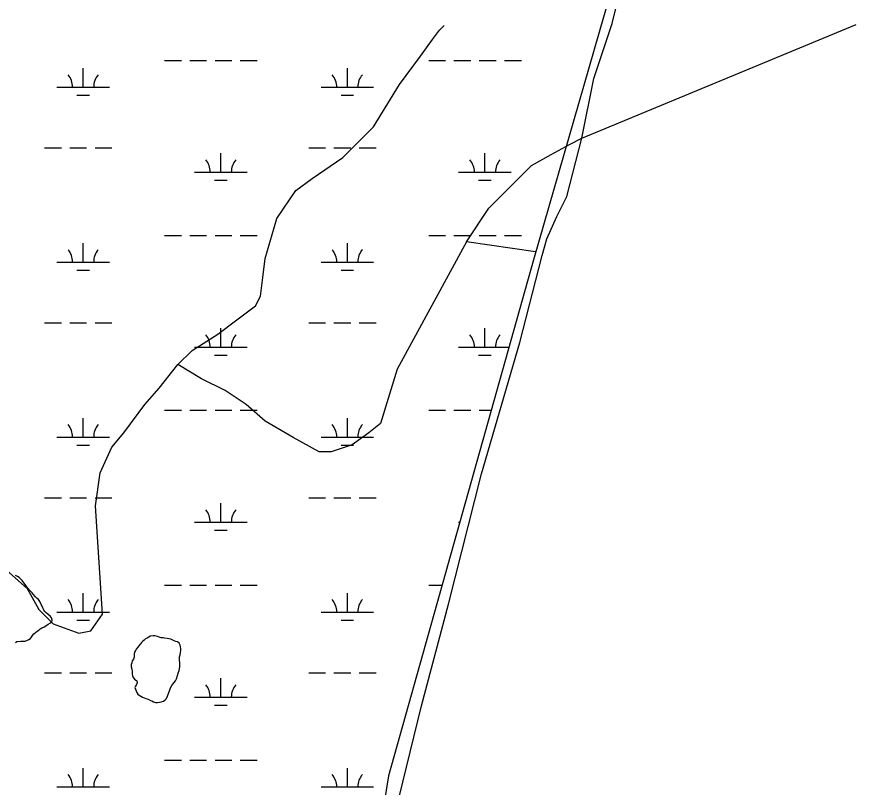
# Model space of a CAD drawing. Extents: x 3177185 to 3215018, y 812988 to 838321.
# Drawn here: x 3188828 to 3190423, y 833803 to 835268 of the extents above; entities that cross this region are included whole.
import ezdxf

# ---------------------------------------------------------------- set-up
doc = ezdxf.new("R2010")
doc.units = 0
doc.layers.add('V-TOPO-SHOR', color=7, linetype='Continuous')
doc.layers.add('V-WETL-SWMP', color=7, linetype='Continuous')

msp = doc.modelspace()

# ---------------------------------------------------------------- linework, layer by layer
at = {"layer": 'V-TOPO-SHOR'}
for points in [[(3189901.5, 835037.1), (3189924.2, 835150.4), (3189959, 835254.8), (3189986.9, 835369.6), (3189997.3, 835418.4), (3190014.7, 835488)], [(3188796.9, 834225.5), (3188847.6, 834181.1), (3188870, 834140.8), (3188896.9, 834113.9), (3188946.1, 834096), (3188968.5, 834100.5), (3188990.9, 834131.8), (3188977.5, 834337.8), (3188986.4, 834400.5), (3189008.8, 834449.7), (3189031.2, 834476.6), (3189071.5, 834530.3), (3189098.3, 834561.6), (3189134.2, 834606.4), (3189161, 834633.3), (3189210.3, 834664.6), (3189246.1, 834691.5), (3189281.9, 834718.4), (3189290.9, 834736.3), (3189295.3, 834772.1), (3189299.8, 834807.9), (3189322.2, 834884), (3189358, 834937.7), (3189389.4, 834960.1), (3189447.6, 835000.4), (3189505.8, 835058.6), (3189555, 835139.2), (3189595.3, 835192.9), (3189617.7, 835224.3), (3189631.1, 835242.2), (3189640.1, 835251.1)], [(3189813.7, 834821), (3189682.3, 834839.7), (3189725.2, 834904.1), (3189765.4, 834944.4), (3189786.9, 834965.9), (3189805.7, 834984.7), (3189843.3, 835006.1), (3189878.2, 835024.9), (3189901.5, 835037.1), (3190422.9, 835253)], [(3189452.1, 833402.4), (3189461.7, 833410), (3189481.1, 833461.1), (3189499.2, 833530), (3189546.7, 833753.1), (3189597.2, 833957.7), (3189648.6, 834151.1), (3189711.3, 834398.8), (3189783.7, 834648.3), (3189826.1, 834814), (3189835.1, 834845.7), (3189853.9, 834887.8), (3189873.2, 834925.8), (3189901.5, 835037.1)], [(3189682.3, 834839.7), (3189550.5, 834597.5), (3189519.2, 834494.5), (3189496.8, 834476.6), (3189465.5, 834454.2), (3189425.2, 834440.8), (3189402.8, 834440.8), (3189353.5, 834467.6), (3189299.8, 834499), (3189264, 834530.3), (3189223.7, 834557.2), (3189178.9, 834579.6), (3189134.2, 834606.4)]]:
    msp.add_lwpolyline(points, dxfattribs=at)
at = {"layer": 'V-WETL-SWMP'}
for p, q in [((3190012.5, 835508), (3189809.7, 834805.5)), ((3189108.8, 835184.9), (3189140.8, 835184.9)), ((3189156.8, 835184.9), (3189188.8, 835184.9)), ((3189204.8, 835184.9), (3189236.8, 835184.9)), ((3189252.8, 835184.9), (3189284.8, 835184.9)), ((3189610.7, 835184.9), (3189642.7, 835184.9)), ((3189658.7, 835184.9), (3189690.7, 835184.9)), ((3189706.7, 835184.9), (3189738.7, 835184.9)), ((3189754.7, 835184.9), (3189786.7, 835184.9)), ((3188954.2, 835134.2), (3188954.2, 835170.2)), ((3189456.1, 835134.2), (3189456.1, 835170.2)), ((3188904.2, 835134.2), (3189004.2, 835134.2)), ((3189406.1, 835134.2), (3189506.1, 835134.2)), ((3188942.2, 835118.7), (3188966.2, 835118.7)), ((3189444.1, 835118.7), (3189468.1, 835118.7)), ((3188880.8, 835018.7), (3188912.8, 835018.7)), ((3188928.8, 835018.7), (3188960.8, 835018.7)), ((3188976.8, 835018.7), (3189008.8, 835018.7)), ((3189382.7, 835018.7), (3189414.7, 835018.7)), ((3189430.7, 835018.7), (3189462.7, 835018.7)), ((3189478.7, 835018.7), (3189510.7, 835018.7)), ((3189215.6, 834972.3), (3189215.6, 835008.3)), ((3189717.5, 834972.3), (3189717.5, 835008.3)), ((3189165.6, 834972.3), (3189265.6, 834972.3)), ((3189667.5, 834972.3), (3189767.5, 834972.3)), ((3189203.6, 834956.9), (3189227.6, 834956.9)), ((3189705.5, 834956.9), (3189729.5, 834956.9)), ((3189108.8, 834852.2), (3189140.8, 834852.2)), ((3189156.8, 834852.2), (3189188.8, 834852.2)), ((3189204.8, 834852.2), (3189236.8, 834852.2)), ((3189252.8, 834852.2), (3189284.8, 834852.2)), ((3189610.7, 834852.2), (3189642.7, 834852.2)), ((3189658.7, 834852.2), (3189690.7, 834852.2)), ((3189706.7, 834852.2), (3189738.7, 834852.2)), ((3189754.7, 834852.2), (3189786.7, 834852.2)), ((3188954.2, 834801.5), (3188954.2, 834837.5)), ((3189456.1, 834801.5), (3189456.1, 834837.5)), ((3188904.2, 834801.5), (3189004.2, 834801.5)), ((3189406.1, 834801.5), (3189506.1, 834801.5)), ((3189809.7, 834805.5), (3189534.2, 833824.4)), ((3188942.2, 834786.1), (3188966.2, 834786.1)), ((3189444.1, 834786.1), (3189468.1, 834786.1)), ((3188880.8, 834686.1), (3188912.8, 834686.1)), ((3188928.8, 834686.1), (3188960.8, 834686.1)), ((3188976.8, 834686.1), (3189008.8, 834686.1)), ((3189382.7, 834686.1), (3189414.7, 834686.1)), ((3189430.7, 834686.1), (3189462.7, 834686.1)), ((3189478.7, 834686.1), (3189510.7, 834686.1)), ((3189215.6, 834639.6), (3189215.6, 834675.6)), ((3189717.5, 834639.6), (3189717.5, 834675.6)), ((3189165.6, 834639.6), (3189265.6, 834639.6)), ((3189667.5, 834639.6), (3189763.1, 834639.6)), ((3189203.6, 834624.2), (3189227.6, 834624.2)), ((3189705.5, 834624.2), (3189729.5, 834624.2)), ((3189108.8, 834519.6), (3189140.8, 834519.6)), ((3189156.8, 834519.6), (3189188.8, 834519.6)), ((3189204.8, 834519.6), (3189236.8, 834519.6)), ((3189252.8, 834519.6), (3189284.8, 834519.6)), ((3189610.7, 834519.6), (3189642.7, 834519.6)), ((3189658.7, 834519.6), (3189690.7, 834519.6)), ((3189706.7, 834519.6), (3189729.4, 834519.6)), ((3188954.2, 834468.8), (3188954.2, 834504.8)), ((3189456.1, 834468.8), (3189456.1, 834504.8)), ((3188904.2, 834468.8), (3189004.2, 834468.8)), ((3189406.1, 834468.8), (3189506.1, 834468.8)), ((3188942.2, 834453.4), (3188966.2, 834453.4)), ((3189444.1, 834453.4), (3189468.1, 834453.4)), ((3188880.8, 834353.4), (3188912.8, 834353.4)), ((3188928.8, 834353.4), (3188960.8, 834353.4)), ((3188976.8, 834353.4), (3189008.8, 834353.4)), ((3189382.7, 834353.4), (3189414.7, 834353.4)), ((3189430.7, 834353.4), (3189462.7, 834353.4)), ((3189478.7, 834353.4), (3189510.7, 834353.4)), ((3189215.6, 834306.9), (3189215.6, 834342.9)), ((3189165.6, 834306.9), (3189265.6, 834306.9)), ((3189667.5, 834306.9), (3189669.7, 834306.9)), ((3189203.6, 834291.5), (3189227.6, 834291.5)), ((3188829.7, 834203.5), (3188825.9, 834205.6)), ((3188832.5, 834201.5), (3188829.7, 834203.5)), ((3188835.2, 834199.2), (3188832.5, 834201.5)), ((3188838.2, 834196), (3188835.2, 834199.2)), ((3188840.2, 834193.5), (3188838.2, 834196)), ((3188842.3, 834190.9), (3188840.2, 834193.5)), ((3188844.1, 834188.4), (3188842.3, 834190.9)), ((3188848, 834182.7), (3188844.1, 834188.4)), ((3188850.1, 834180.2), (3188848, 834182.7)), ((3188852.1, 834177.9), (3188850.1, 834180.2)), ((3188854.2, 834175.6), (3188852.1, 834177.9)), ((3188857, 834172.6), (3188854.2, 834175.6)), ((3188859, 834170.1), (3188857, 834172.6)), ((3188954.2, 834136.1), (3188954.2, 834172.1)), ((3189108.8, 834186.9), (3189140.8, 834186.9)), ((3189156.8, 834186.9), (3189188.8, 834186.9)), ((3189204.8, 834186.9), (3189236.8, 834186.9)), ((3189252.8, 834186.9), (3189284.8, 834186.9)), ((3189456.1, 834136.1), (3189456.1, 834172.1)), ((3189610.7, 834186.9), (3189636, 834186.9)), ((3188863.7, 834165.1), (3188859, 834170.1)), ((3188867.1, 834161.8), (3188863.7, 834165.1)), ((3188869.4, 834159.8), (3188867.1, 834161.8)), ((3188871.7, 834156.2), (3188869.4, 834159.8)), ((3188874.6, 834150.4), (3188871.7, 834156.2)), ((3188876, 834146.9), (3188874.6, 834150.4)), ((3188879.3, 834139.7), (3188876, 834146.9)), ((3188881.2, 834137.2), (3188879.3, 834139.7)), ((3188884, 834134.4), (3188881.2, 834137.2)), ((3188887.2, 834132.1), (3188884, 834134.4)), ((3188892, 834127.6), (3188887.2, 834132.1)), ((3188894.1, 834125.1), (3188892, 834127.6)), ((3188895.6, 834120.4), (3188894.1, 834125.1)), ((3188904.2, 834136.1), (3189004.2, 834136.1)), ((3189406.1, 834136.1), (3189506.1, 834136.1)), ((3188879.3, 834107.5), (3188882.3, 834109.4)), ((3188882.3, 834109.4), (3188885.3, 834111.1)), ((3188885.3, 834111.1), (3188887.9, 834112.9)), ((3188887.9, 834112.9), (3188892.4, 834115.3)), ((3188892.4, 834115.3), (3188894.8, 834117.4)), ((3188894.8, 834117.4), (3188895.6, 834120.4)), ((3188942.2, 834120.7), (3188966.2, 834120.7)), ((3189444.1, 834120.7), (3189468.1, 834120.7)), ((3188857.7, 834091.4), (3188860.7, 834094.4)), ((3188860.7, 834094.4), (3188863.9, 834097.1)), ((3188863.9, 834097.1), (3188866.8, 834099.5)), ((3188866.8, 834099.5), (3188870.2, 834101.7)), ((3188870.2, 834101.7), (3188872.8, 834103.8)), ((3188872.8, 834103.8), (3188875.6, 834105.7)), ((3188875.6, 834105.7), (3188879.3, 834107.5)), ((3188825.6, 834078), (3188828.1, 834080)), ((3188828.1, 834080), (3188835.6, 834080.7)), ((3188835.6, 834080.7), (3188839.4, 834080.7)), ((3188839.4, 834080.7), (3188843.1, 834080.7)), ((3188843.1, 834080.7), (3188847.3, 834082.1)), ((3188847.3, 834082.1), (3188850.7, 834083.6)), ((3188850.7, 834083.6), (3188854.1, 834085.6)), ((3188854.1, 834085.6), (3188856.1, 834088.3)), ((3188856.1, 834088.3), (3188857.7, 834091.4)), ((3189065.3, 834078.2), (3189063.2, 834075.6)), ((3189067.5, 834080.4), (3189065.3, 834078.2)), ((3189070.4, 834082.7), (3189067.5, 834080.4)), ((3189072.9, 834084.9), (3189070.4, 834082.7)), ((3189075.6, 834086.4), (3189072.9, 834084.9)), ((3189078.9, 834088.3), (3189075.6, 834086.4)), ((3189081.5, 834089.9), (3189078.9, 834088.3)), ((3189087.2, 834091), (3189081.5, 834089.9)), ((3189090.3, 834090.5), (3189087.2, 834091)), ((3189095.5, 834089.5), (3189090.3, 834090.5)), ((3189098.6, 834088.1), (3189095.5, 834089.5)), ((3189102.3, 834086.9), (3189098.6, 834088.1)), ((3189105.9, 834086.7), (3189102.3, 834086.9)), ((3189109, 834086.3), (3189105.9, 834086.7)), ((3189113.5, 834085.5), (3189109, 834086.3)), ((3189116.7, 834085.2), (3189113.5, 834085.5)), ((3189120.6, 834084.3), (3189116.7, 834085.2)), ((3189123.5, 834083.3), (3189120.6, 834084.3)), ((3189126.9, 834081.1), (3189123.5, 834083.3)), ((3189130.5, 834080.1), (3189126.9, 834081.1)), ((3189133.6, 834079.2), (3189130.5, 834080.1)), ((3189136.8, 834076.9), (3189133.6, 834079.2)), ((3189138.5, 834073), (3189136.8, 834076.9)), ((3189051.7, 834059.9), (3189051.1, 834056.7)), ((3189053.4, 834062.7), (3189051.7, 834059.9)), ((3189054.9, 834065.5), (3189053.4, 834062.7)), ((3189058, 834069.5), (3189054.9, 834065.5)), ((3189060.1, 834072), (3189058, 834069.5)), ((3189063.2, 834075.6), (3189060.1, 834072)), ((3189139.3, 834069.9), (3189138.5, 834073)), ((3189139, 834058.8), (3189139.6, 834063)), ((3189139.8, 834066.4), (3189139.3, 834069.9)), ((3189139.6, 834063), (3189139.8, 834066.4)), ((3189049.9, 834046.5), (3189047.4, 834043)), ((3189051.4, 834050.1), (3189049.9, 834046.5)), ((3189051.1, 834056.7), (3189051.4, 834050.1)), ((3189137.1, 834047.2), (3189137.2, 834050.6)), ((3189137.3, 834044.1), (3189137.1, 834047.2)), ((3189137.2, 834050.6), (3189138.3, 834054.9)), ((3189137.6, 834040.6), (3189137.3, 834044.1)), ((3189138.3, 834054.9), (3189139, 834058.8)), ((3189046.4, 834039.7), (3189045.5, 834036.6)), ((3189045.5, 834036.6), (3189045.6, 834032.1)), ((3189045.6, 834032.1), (3189046.4, 834027.5)), ((3189047.4, 834043), (3189046.4, 834039.7)), ((3189136.6, 834024.8), (3189137.5, 834028.1)), ((3189137.5, 834028.1), (3189137.6, 834032.7)), ((3189137.8, 834037.2), (3189137.6, 834040.6)), ((3189137.6, 834032.7), (3189137.8, 834037.2)), ((3188880.8, 834020.7), (3188912.8, 834020.7)), ((3188928.8, 834020.7), (3188960.8, 834020.7)), ((3188976.8, 834020.7), (3189008.8, 834020.7)), ((3189046.4, 834027.5), (3189047.4, 834023.7)), ((3189047.4, 834023.7), (3189047.6, 834018.3)), ((3189047.6, 834018.3), (3189047.7, 834014.6)), ((3189047.7, 834014.6), (3189049.4, 834011.5)), ((3189131.4, 834009.2), (3189133.5, 834015.4)), ((3189133.5, 834015.4), (3189134.4, 834020)), ((3189134.4, 834020), (3189136.6, 834024.8)), ((3189382.7, 834020.7), (3189414.7, 834020.7)), ((3189430.7, 834020.7), (3189462.7, 834020.7)), ((3189478.7, 834020.7), (3189510.7, 834020.7)), ((3189049.4, 834011.5), (3189051.9, 834008.7)), ((3189051.9, 834008.7), (3189056.1, 834005.5)), ((3189055.5, 833998.1), (3189053.8, 833995.4)), ((3189056.7, 834001.8), (3189055.5, 833998.1)), ((3189056.1, 834005.5), (3189056.7, 834001.8)), ((3189119.9, 833991.9), (3189122.4, 833996.5)), ((3189122.4, 833996.5), (3189124.8, 833999.2)), ((3189124.8, 833999.2), (3189127.3, 834002)), ((3189127.3, 834002), (3189129.6, 834005.4)), ((3189129.6, 834005.4), (3189131.4, 834009.2)), ((3189215.6, 833974.3), (3189215.6, 834010.3)), ((3189053.8, 833995.4), (3189052.6, 833992.4)), ((3189052.6, 833992.4), (3189056.2, 833983.3)), ((3189056.2, 833983.3), (3189058.2, 833980.2)), ((3189058.2, 833980.2), (3189060.6, 833978)), ((3189114.4, 833976), (3189117.2, 833982.9)), ((3189117.2, 833982.9), (3189118.2, 833986.5)), ((3189118.2, 833986.5), (3189119.9, 833991.9)), ((3189060.6, 833978), (3189063.5, 833975.9)), ((3189063.5, 833975.9), (3189066.9, 833974.4)), ((3189066.9, 833974.4), (3189069.8, 833973)), ((3189069.8, 833973), (3189073.5, 833971.8)), ((3189073.5, 833971.8), (3189077.4, 833970.1)), ((3189077.4, 833970.1), (3189081.9, 833968.1)), ((3189081.9, 833968.1), (3189084.8, 833967)), ((3189084.8, 833967), (3189087.9, 833965.4)), ((3189087.9, 833965.4), (3189091.6, 833964.3)), ((3189091.6, 833964.3), (3189095.3, 833964)), ((3189095.3, 833964), (3189099.5, 833964.5)), ((3189099.5, 833964.5), (3189102.7, 833965.1)), ((3189102.7, 833965.1), (3189107.1, 833966.8)), ((3189107.1, 833966.8), (3189110.1, 833968.9)), ((3189110.1, 833968.9), (3189112.4, 833971.8)), ((3189112.4, 833971.8), (3189114.4, 833976)), ((3189165.6, 833974.3), (3189265.6, 833974.3)), ((3189203.6, 833958.8), (3189227.6, 833958.8)), ((3189108.8, 833854.2), (3189140.8, 833854.2)), ((3189156.8, 833854.2), (3189188.8, 833854.2)), ((3189204.8, 833854.2), (3189236.8, 833854.2)), ((3189252.8, 833854.2), (3189284.8, 833854.2)), ((3188954.2, 833803.5), (3188954.2, 833839.5)), ((3189456.1, 833803.5), (3189456.1, 833839.5)), ((3189534.2, 833824.4), (3189504.8, 833645.2)), ((3188904.2, 833803.5), (3189004.2, 833803.5)), ((3189406.1, 833803.5), (3189506.1, 833803.5))]:
    msp.add_line(p, q, dxfattribs=at)
for centre, start, end in [((3188898.9, 835134.6), 359.2282, 40.7718), ((3189009.4, 835134.6), 139.2282, 180.7718), ((3189400.8, 835134.6), 359.2282, 40.7718), ((3189511.3, 835134.6), 139.2282, 180.7718), ((3189160.4, 834972.8), 359.2282, 40.7718), ((3189270.9, 834972.8), 139.2282, 180.7718), ((3189662.3, 834972.8), 359.2282, 40.7718), ((3189772.8, 834972.8), 139.2282, 180.7718), ((3188898.9, 834802), 359.2282, 40.7718), ((3189009.4, 834802), 139.2282, 180.7718), ((3189400.8, 834802), 359.2282, 40.7718), ((3189511.3, 834802), 139.2282, 180.7718), ((3189160.4, 834640.1), 359.2282, 40.7718), ((3189270.9, 834640.1), 139.2282, 180.7718), ((3189662.3, 834640.1), 359.2282, 40.7718), ((3189772.8, 834640.1), 139.2282, 180.7718), ((3188898.9, 834469.3), 359.2282, 40.7718), ((3189009.4, 834469.3), 139.2282, 180.7718), ((3189400.8, 834469.3), 359.2282, 40.7718), ((3189511.3, 834469.3), 139.2282, 180.7718), ((3189160.4, 834307.4), 359.2282, 40.7718), ((3189270.9, 834307.4), 139.2282, 180.7718), ((3188898.9, 834136.6), 359.2282, 40.7718), ((3189009.4, 834136.6), 139.2282, 180.7718), ((3189400.8, 834136.6), 359.2282, 40.7718), ((3189511.3, 834136.6), 139.2282, 180.7718), ((3189160.4, 833974.7), 359.2282, 40.7718), ((3189270.9, 833974.7), 139.2282, 180.7718), ((3188898.9, 833803.9), 359.2282, 40.7718), ((3189009.4, 833803.9), 139.2282, 180.7718), ((3189400.8, 833803.9), 359.2282, 40.7718), ((3189511.3, 833803.9), 139.2282, 180.7718)]:
    msp.add_arc(centre, 35.2, start, end, dxfattribs=at)

doc.saveas('drawing.dxf')
